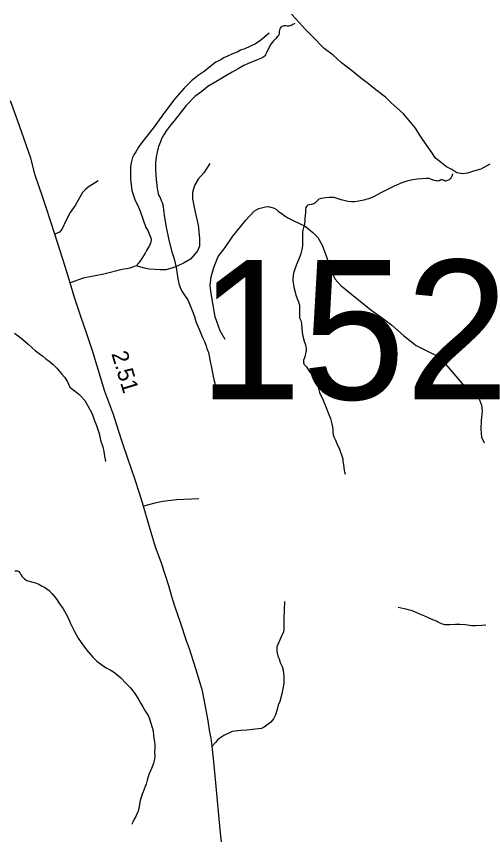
# Model space of a CAD drawing. Extents: x 2220236 to 2384410, y 720751 to 894131.
# Drawn here: x 2306111 to 2309691, y 881207 to 887470 of the extents above; entities that cross this region are included whole.
import ezdxf

# ---------------------------------------------------------------- set-up
doc = ezdxf.new("R2010")
doc.units = 0
for name, color, linetype in [('Exist Boundary Political CountyLine', 7, 'Continuous'), ('Exist Hydrographic Misc Water Feature', 7, 'Continuous'), ('Exist Road Non-System Type 51', 7, 'Continuous'), ('Exist Road Primary NC Attributed', 7, 'Continuous'), ('Exist Road Primary NC Service Mileage Hundredths English Label', 7, 'Continuous'), ('Exist Road Secondary Structure Standard Bridge Number Label', 7, 'Continuous')]:
    doc.layers.add(name, color=color, linetype=linetype)

msp = doc.modelspace()

# ---------------------------------------------------------------- linework, layer by layer
at = {"layer": 'Exist Boundary Political CountyLine'}
for points in [[(2309256.6, 886480.7), (2309201.7, 886560.1), (2309169.1, 886613.8), (2309120.5, 886673.2), (2309078, 886722.7), (2309025.6, 886770.2), (2308983.1, 886807.7), (2308938.7, 886851.3), (2308866.1, 886908.3), (2308809.6, 886953.8), (2308749.1, 886999.2), (2308688.7, 887048.5), (2308601.9, 887115.4), (2308537.3, 887172.8), (2308470.8, 887224), (2308379.9, 887317), (2308325.4, 887368.4), (2308276.8, 887421.8), (2308220.1, 887487.3)], [(2309738, 886340), (2309670.3, 886301.2), (2309612.6, 886284.7), (2309566.8, 886270.2), (2309528.7, 886265.8), (2309486.8, 886273.3), (2309448.4, 886296.9), (2309406.3, 886318.4), (2309367.9, 886348), (2309323.5, 886385.4), (2309293.2, 886427.2), (2309256.6, 886480.7)]]:
    msp.add_lwpolyline(points, dxfattribs=at)
at = {"layer": 'Exist Hydrographic Misc Water Feature'}
for points in [[(2308244.7, 887414.6), (2308229.6, 887408.2), (2308221.8, 887403.8), (2308214.9, 887400.2), (2308209.6, 887398.3), (2308205, 887396.6), (2308197.3, 887395.4), (2308189.7, 887395.9), (2308179.6, 887397.9), (2308169.8, 887398.3), (2308161.8, 887398), (2308153.6, 887396), (2308148.3, 887393.4), (2308141.9, 887389.8), (2308138.2, 887386.4), (2308132.7, 887379.6), (2308129.5, 887373.8), (2308127.6, 887363.8), (2308126.1, 887354.7), (2308125.6, 887344.1), (2308123.5, 887330), (2308121.7, 887325.9), (2308111.7, 887315.5), (2308095.7, 887297.6), (2308081.7, 887281.5), (2308073.7, 887272.1), (2308059.6, 887253.5), (2308047.3, 887232.6), (2308037.7, 887214), (2308027.6, 887189.8), (2308021, 887175.7), (2308015.4, 887167.3), (2308009.6, 887162), (2308000.5, 887155.1), (2307989.7, 887149.8), (2307951.6, 887135.9), (2307895.6, 887112.3), (2307853.5, 887094.2), (2307809.6, 887067.6), (2307765.5, 887043.8), (2307715.5, 887015.5), (2307651.4, 886977.5), (2307579.4, 886933.5), (2307531.4, 886893.7), (2307479.5, 886855.6), (2307411.5, 886788), (2307365.3, 886727.9), (2307319.3, 886669.3), (2307291.4, 886637.8), (2307261.3, 886595.5), (2307243.4, 886569.4), (2307223.3, 886531.6), (2307215.2, 886510), (2307199.3, 886473.9), (2307191.4, 886431.8), (2307181.3, 886393.8), (2307177.4, 886349.2), (2307177.4, 886296), (2307183.2, 886221.4), (2307189.2, 886153.6), (2307201.3, 886101.7), (2307209.3, 886088), (2307221.2, 886061.5), (2307227.3, 886045.3), (2307235.2, 886017.6), (2307239.2, 885987.4), (2307247.3, 885931.1), (2307259.3, 885855.4), (2307278.9, 885756.1), (2307301.4, 885667.6), (2307319.2, 885613.3), (2307335.2, 885549.1), (2307343.3, 885497.9), (2307347.2, 885461.8), (2307355.3, 885425.3), (2307365.4, 885395.3), (2307379.4, 885365.5), (2307399.2, 885335.1), (2307423.9, 885300.9), (2307435.3, 885275.1), (2307452.5, 885230.6), (2307475.3, 885173.3), (2307487.3, 885133.6), (2307516.2, 885064.2), (2307537.3, 885013.4), (2307553.4, 884981.3), (2307565.2, 884947.3), (2307571.4, 884927), (2307582.5, 884896.2), (2307591.3, 884857.2), (2307595.5, 884829.5), (2307605.2, 884781.5), (2307615.4, 884729.5), (2307625.3, 884691.3), (2307641.4, 884625.5), (2307651.4, 884593.1), (2307659.4, 884553.2)], [(2309454.8, 886264.5), (2309452.7, 886260.4), (2309450, 886253.7), (2309447.1, 886247), (2309442.1, 886237.8), (2309433.9, 886227.7), (2309426, 886219.9), (2309421.1, 886217.3), (2309413, 886213.6), (2309407.9, 886211.8), (2309402, 886209.9), (2309396.4, 886209.7), (2309390, 886213.5), (2309382.1, 886217.3), (2309378.8, 886218.8), (2309376, 886219.5), (2309373.1, 886220.2), (2309370, 886220), (2309366, 886219.9), (2309363.4, 886219), (2309360.1, 886217.2), (2309356, 886213.9), (2309354, 886212.8), (2309352.7, 886211.9), (2309350.3, 886211), (2309348.2, 886210.1), (2309346, 886210), (2309341.6, 886209.9), (2309332.9, 886210.3), (2309325.9, 886211.6), (2309304, 886217.3), (2309286, 886224), (2309273.8, 886228.5), (2309253.9, 886229.3), (2309181.3, 886223.9), (2309148.7, 886219.2), (2309110.4, 886211), (2309063.8, 886196.1), (2309005.8, 886171.5), (2308959.8, 886147.4), (2308903.9, 886119.7), (2308852, 886092.1), (2308823.9, 886079.6), (2308809.5, 886074), (2308788.3, 886068.1), (2308772.9, 886064.3), (2308747.1, 886059.2), (2308721.5, 886053.2), (2308701.8, 886050.8), (2308677.9, 886049.8), (2308649.7, 886053.4), (2308599.8, 886065.4), (2308561.8, 886079.4), (2308546.2, 886082.8), (2308536.4, 886083.4), (2308507.8, 886083), (2308480.7, 886081.1), (2308447.7, 886075.6), (2308429.5, 886069.8), (2308421.6, 886063.9), (2308407.6, 886049.3), (2308398.5, 886040.7), (2308392.1, 886036.5), (2308387.8, 886034.5), (2308371.5, 886029.8), (2308353.6, 886027.5), (2308343.6, 886023.7), (2308339.8, 886019.5), (2308333.6, 886013.5), (2308329.7, 886005.9), (2308325.7, 885991.7), (2308325.7, 885967.1), (2308323.7, 885947.4), (2308321.7, 885919.3), (2308321.6, 885905.5), (2308319.6, 885881.6), (2308317.6, 885867.5), (2308311.6, 885853.3), (2308307.6, 885843.3), (2308303.6, 885822), (2308303.7, 885801.4), (2308303.6, 885783.3), (2308303.7, 885757.9), (2308303.6, 885745.5), (2308303.7, 885713.5), (2308297.6, 885685.5), (2308287.7, 885645.6), (2308273.5, 885605.6), (2308257.6, 885569.8), (2308241.5, 885527.3), (2308235.6, 885505.6), (2308231.2, 885485.9), (2308229.5, 885463.6), (2308229.7, 885449.6), (2308237, 885398.3), (2308247.6, 885359.3), (2308253.5, 885337.3)], [(2308253.5, 885337.3), (2308265.5, 885303.4), (2308273.5, 885284.9), (2308279.5, 885259.5), (2308281.7, 885235), (2308281.6, 885213.8), (2308279.6, 885197.3), (2308279.6, 885173.5), (2308280.8, 885163.8), (2308283.5, 885157.3), (2308289.7, 885143.5), (2308293, 885131.4), (2308295.5, 885117.5), (2308297.6, 885077.4), (2308303.6, 885033.2), (2308315.6, 884985.3), (2308325.6, 884955.5), (2308331.6, 884926.9), (2308331.3, 884913.1), (2308327.7, 884889.2), (2308324.1, 884874.2), (2308319.6, 884857.6), (2308312.2, 884838.3), (2308311.4, 884831.9), (2308311.6, 884819.5), (2308313.9, 884810.6), (2308317.6, 884804.9), (2308333.7, 884787.6), (2308355.6, 884755.7), (2308387.5, 884713.5), (2308409.6, 884673.4), (2308421.6, 884643.5), (2308425.7, 884623.1), (2308433.6, 884591.4), (2308443.5, 884567.2), (2308457.7, 884545), (2308469.6, 884513.4), (2308483.7, 884477), (2308499.6, 884435), (2308517.6, 884391.4), (2308529.3, 884350.8), (2308535.6, 884313.5), (2308535.5, 884285.4), (2308538.3, 884266.8), (2308543.7, 884253), (2308555.5, 884227.2), (2308567.6, 884201.5), (2308587, 884157.9), (2308595.5, 884135.2), (2308605.7, 884107.1), (2308611.6, 884083.5), (2308613.8, 884066.4), (2308617.6, 884041.1), (2308623.7, 883995.3), (2308625.7, 883984.8), (2308631.6, 883966.9)], [(2306097, 885045.4), (2306124.8, 885025.1), (2306160.9, 884995.6), (2306200.9, 884961), (2306259, 884911), (2306313.1, 884870.4), (2306338.2, 884848.6), (2306362.7, 884830.6), (2306392.7, 884806.4), (2306421.4, 884776.4), (2306460.2, 884732.1), (2306481, 884707.6), (2306501.1, 884677.2), (2306513, 884648.9), (2306521.9, 884632), (2306543, 884614.9), (2306565.1, 884599.4), (2306590.8, 884578.2), (2306609.1, 884561), (2306635, 884529.2), (2306659, 884489.2), (2306691.1, 884428.9), (2306707.1, 884381.1), (2306725, 884339.2), (2306745.2, 884276.8), (2306757, 884227.3), (2306773.1, 884175.5), (2306781, 884138.9), (2306787.1, 884103.1), (2306795.1, 884064.8), (2306797.1, 884063.3)], [(2306100.8, 883226.4), (2306114.8, 883227), (2306120.6, 883226.4), (2306124.8, 883225), (2306130.8, 883221), (2306136.5, 883214.7), (2306140.9, 883209.2), (2306146.8, 883197.1), (2306152.8, 883186.7), (2306172.9, 883164.5), (2306182.8, 883157.5), (2306191.6, 883153.1), (2306198.9, 883150.8), (2306236.9, 883140.9), (2306256.8, 883134.4), (2306282.8, 883124.8), (2306309.8, 883110.3), (2306326.8, 883101), (2306362.7, 883074.7), (2306382.2, 883053.3), (2306400.8, 883032.8), (2306420.9, 883006.4), (2306436.9, 882982.5), (2306470.7, 882934.6), (2306500.9, 882881.1), (2306512.9, 882852.7), (2306526.9, 882822.9), (2306557, 882762.7), (2306584.9, 882710.4), (2306607.1, 882678.5), (2306632.9, 882642.6)], [(2309035.7, 882948.8), (2309081.8, 882939.3), (2309095.5, 882935.7), (2309113.7, 882930.6), (2309134.4, 882924.2), (2309153.3, 882917.6), (2309177.7, 882907), (2309199.8, 882896.5), (2309237.8, 882880.9), (2309270.4, 882867.4), (2309299.3, 882853.8), (2309327.8, 882842.7), (2309351.9, 882830.5), (2309373.7, 882820.8), (2309391.9, 882816.6), (2309431.8, 882815), (2309475.8, 882819.2), (2309509.9, 882819), (2309551.8, 882814.9), (2309597.8, 882807), (2309627.9, 882809), (2309677.9, 882811.1), (2309708, 882813.1)], [(2306632.9, 882642.6), (2306661, 882606.9), (2306696.9, 882565), (2306729, 882535.1), (2306793.1, 882487.7), (2306830.9, 882468.6), (2306855.4, 882453.2), (2306891, 882424.3), (2306911.1, 882406.3), (2306953.1, 882364.6), (2306985.1, 882330.5), (2307019.2, 882288.5), (2307049.1, 882238.9), (2307065.1, 882212.3), (2307079.1, 882184.3), (2307101.1, 882150.8), (2307121, 882118.6), (2307131.2, 882094.4), (2307153, 882026.5), (2307159.2, 882002.9), (2307163.1, 881966), (2307167.2, 881930.2), (2307171.2, 881900.7), (2307171.2, 881870.5), (2307169.2, 881836.8), (2307171.2, 881808.1), (2307169, 881786.6), (2307161, 881752.7), (2307147.1, 881712.7), (2307127.1, 881666.8), (2307113.1, 881624.5), (2307105.1, 881594.5), (2307099, 881576.3), (2307091.1, 881556.1), (2307083.1, 881536.2), (2307075.1, 881517.1), (2307069, 881502.8), (2307061.1, 881468.1), (2307055, 881440.6), (2307051, 881416.6), (2307047, 881400.1), (2307043.8, 881386.1), (2307039, 881375.9), (2307032.9, 881359.3), (2307027.1, 881346), (2307018.9, 881334.1), (2307017.1, 881330), (2307013, 881324), (2307007, 881314), (2307003, 881302.4), (2306999.1, 881292.2), (2306999, 881288.2)]]:
    msp.add_lwpolyline(points, dxfattribs=at)
at = {"layer": 'Exist Road Non-System Type 51'}
for points in [[(2308047.8, 887341.4), (2307984.3, 887288.7), (2307942.7, 887260.4), (2307861.1, 887221.5), (2307829.3, 887211.1), (2307803.4, 887196.9), (2307761.5, 887180.4), (2307729.8, 887164.1), (2307702, 887153.7), (2307672.1, 887135.5), (2307640.4, 887119.2), (2307580.8, 887074.5), (2307551, 887048.3), (2307505.5, 887017.8), (2307453.9, 886977.3), (2307396.6, 886920.7), (2307325.5, 886839.9), (2307238.8, 886724.9), (2307159.9, 886614.3), (2307073.1, 886505.3), (2307047.6, 886469), (2307025.9, 886432.7), (2307010.2, 886410.6), (2307000.4, 886390.6), (2306990.9, 886348.4), (2306987.1, 886320.5), (2306985.6, 886284.4), (2306986.2, 886224.4), (2306997.2, 886136.6), (2307017.8, 886068.8), (2307046.5, 886009.2), (2307058.9, 885979.3), (2307104.1, 885853.9), (2307118.4, 885832), (2307145, 885768.3), (2307145.2, 885758.3), (2307141.3, 885742.3), (2307131.7, 885716.1), (2307108.1, 885677.9), (2307098.1, 885657.2), (2307071.5, 885616.3), (2307050.1, 885583.3), (2307028.7, 885560.6)], [(2307594.9, 886344.2), (2307548.4, 886273.2), (2307504.1, 886224.5), (2307479.7, 886180.2), (2307468.6, 886149.1), (2307459.8, 886122.5), (2307462, 886073.8), (2307479.7, 885985.1), (2307504.1, 885872.1), (2307515.1, 885772.4), (2307515.1, 885710.3), (2307499.6, 885674.9), (2307475.3, 885648.3), (2307444.3, 885612.8), (2307397.7, 885584), (2307344.6, 885557.4), (2307302.5, 885541.9), (2307256, 885530.8), (2307213.9, 885530.8), (2307174, 885533), (2307129.8, 885535.2), (2307094.3, 885541.9), (2307028.7, 885560.6)], [(2306739, 886210.3), (2306661.5, 886163.5), (2306639.8, 886145.4), (2306617.9, 886123.1), (2306561.1, 886022.6), (2306523.7, 885968.2), (2306490.4, 885905.8), (2306461.2, 885843.6), (2306441.4, 885817.4), (2306405.6, 885802.9)], [(2307711.1, 884996.7), (2307673.5, 885063.2), (2307633.6, 885169.6), (2307604.8, 885349.1), (2307596, 885411.1), (2307604.8, 885475.4), (2307624.8, 885548.5), (2307658, 885632.8), (2307711.1, 885701.5), (2307770.9, 885787.9), (2307868.4, 885909.8), (2307932.6, 885978.5), (2307970.3, 886000.7), (2307999.1, 886007.3), (2308019, 886011.7), (2308043.4, 886013.9), (2308085.4, 886002.9), (2308103.2, 885991.8), (2308120.9, 885976.3), (2308145.3, 885960.8), (2308163, 885945.2), (2308196.2, 885925.3), (2308236.1, 885905.4), (2308275.9, 885887.6), (2308324.7, 885863.2), (2308382.2, 885816.7), (2308422.1, 885776.8), (2308453.1, 885719.2), (2308488.5, 885630.5), (2308515.1, 885541.9), (2308550.6, 885462.1), (2308597.1, 885408.9), (2308679, 885344.6), (2308827.4, 885225), (2308933.7, 885147.4), (2308989.1, 885107.5), (2309077.7, 885027.7), (2309175.1, 884950.2), (2309277, 884899.2), (2309332.4, 884872.6), (2309374.5, 884839.3), (2309447.6, 884750.7), (2309525.1, 884662), (2309607, 884593.3), (2309646.9, 884560.1), (2309660.2, 884535.7), (2309675.7, 884493.6), (2309680.1, 884447.1), (2309673.5, 884376.1), (2309669.1, 884309.7), (2309675.7, 884249.8), (2309695.6, 884205.5)], [(2307028.7, 885560.6), (2306999.9, 885550.4), (2306979.6, 885543.6), (2306955.9, 885536.9), (2306922, 885531.8), (2306781.5, 885497.9), (2306624, 885467.4), (2306524.1, 885431.8)], [(2307508.8, 883776.5), (2307338.5, 883769.2), (2307234.4, 883756.1), (2307171.8, 883744.3), (2307085.4, 883720.5)], [(2308166.7, 882992.2), (2308160, 882858.3), (2308160.9, 882778.3), (2308157.1, 882758.3), (2308139.6, 882722.2), (2308106.4, 882643.8), (2308106.8, 882613.8), (2308108.9, 882595.9), (2308115, 882573.9), (2308125.3, 882551.9), (2308133.6, 882526), (2308147.9, 882494.2), (2308154.3, 882466.3), (2308160.7, 882420.5), (2308159.4, 882364.4), (2308146.2, 882286.3), (2308130.9, 882226.2), (2308117.3, 882198), (2308109.6, 882165.9), (2308096.1, 882123.9), (2308082.3, 882093.8), (2308060.6, 882067.5), (2308009, 882028.9), (2307989.1, 882020.7), (2307943.9, 882014.3), (2307877.9, 882007.6), (2307832.2, 882004.2), (2307764.4, 881995.7), (2307701.8, 881965.2), (2307654.4, 881934.7), (2307639.1, 881916.1), (2307612.7, 881884.8)]]:
    msp.add_lwpolyline(points, dxfattribs=at)
at = {"layer": 'Exist Road Primary NC Attributed'}
msp.add_lwpolyline([(2307686.5, 881126.5), (2307673, 881246.8), (2307640.8, 881604.3), (2307623.9, 881763.6), (2307612.7, 881884.8), (2307604, 881944.7), (2307593.7, 881992.5), (2307580.8, 882078.4), (2307553.6, 882227.8), (2307536.7, 882307.5), (2307521.5, 882358.3), (2307486.4, 882475.1), (2307436.8, 882630.5), (2307414.2, 882690.2), (2307368.6, 882831.8), (2307327.3, 882949.4), (2307306.7, 883013), (2307279.6, 883112.7), (2307256.9, 883182.4), (2307219.7, 883293.9), (2307176.5, 883407.6), (2307145.3, 883519.2), (2307122.6, 883588.9), (2307085.4, 883720.5), (2307055, 883820.5), (2307021.1, 883923.9), (2306965.2, 884086.5), (2306924.6, 884206.8), (2306894.1, 884300), (2306856.9, 884415.2), (2306789.8, 884598.8), (2306696.8, 884903.2), (2306649.4, 885048.9), (2306608.8, 885164.1), (2306554.6, 885326.8), (2306524.1, 885431.8), (2306485.2, 885555.5), (2306405.6, 885802.9), (2306339.6, 886007.9), (2306314.2, 886084.1), (2306256.6, 886255.3), (2306221, 886384), (2306153.3, 886582.3), (2306120.3, 886675.5), (2306066, 886824.3)], dxfattribs=at)

# ---------------------------------------------------------------- texts
at = {"layer": 'Exist Road Primary NC Service Mileage Hundredths English Label'}
msp.add_text('2.51', height=125, rotation=286.98191, dxfattribs=at).set_placement((2306838.1, 884888.2))
at = {"layer": 'Exist Road Secondary Structure Standard Bridge Number Label'}
msp.add_text('152', height=1066.27, dxfattribs=at).set_placement((2307505.9, 884538.5))

doc.saveas('drawing.dxf')
